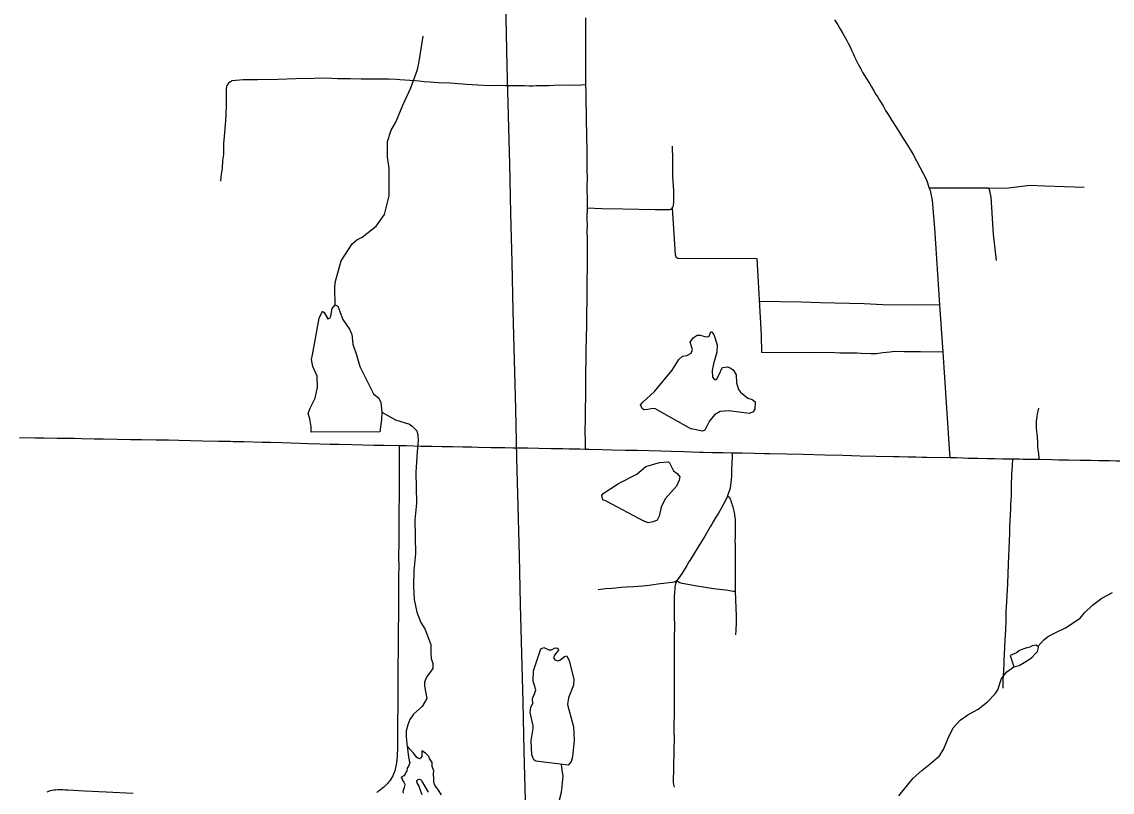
# Model space of a CAD drawing. Extents: x -19 to 366, y -4 to 359.
# Drawn here: x 141.603 to 143.105, y 188.535 to 189.596 of the extents above; entities that cross this region are included whole.
import ezdxf

# ---------------------------------------------------------------- set-up
doc = ezdxf.new("R2010")
doc.units = 0
for name, color, linetype in [('Level 31', 7, 'Continuous'), ('Level 32', 7, 'Continuous'), ('Level 35', 7, 'Continuous'), ('Level 60', 7, 'Continuous')]:
    doc.layers.add(name, color=color, linetype=linetype)

msp = doc.modelspace()

# ---------------------------------------------------------------- linework, layer by layer
at = {"layer": 'Level 31'}
for points in [[(142.3796, 189.6012), (142.3796, 189.5955), (142.3796, 189.5885), (142.3794, 189.5835), (142.3794, 189.5788), (142.3794, 189.5744), (142.3794, 189.5713), (142.3793, 189.5657), (142.3794, 189.5625), (142.3795, 189.5563), (142.3794, 189.5491), (142.3794, 189.544), (142.3793, 189.5386), (142.3795, 189.5321), (142.3795, 189.5286), (142.3796, 189.5236), (142.3794, 189.519), (142.3794, 189.5133), (142.3795, 189.509)], [(142.7224, 189.5981), (142.7269, 189.5915), (142.7307, 189.5851), (142.7338, 189.5797), (142.7392, 189.5699), (142.7417, 189.5651), (142.7438, 189.5609), (142.7458, 189.5565), (142.7479, 189.552), (142.7499, 189.5475), (142.7521, 189.5429), (142.755, 189.5372), (142.7585, 189.5308), (142.7616, 189.5255), (142.7652, 189.5194), (142.7709, 189.51), (142.7733, 189.5062), (142.7765, 189.5006), (142.7795, 189.4957), (142.7819, 189.4916), (142.7845, 189.4875), (142.7892, 189.4798), (142.7928, 189.4736), (142.7974, 189.4665), (142.8014, 189.4599), (142.8103, 189.4456), (142.8146, 189.4388), (142.8177, 189.4334), (142.8227, 189.4258)], [(142.1237, 189.5157), (142.1193, 189.516), (142.1082, 189.5166), (142.0885, 189.5164), (142.0707, 189.5167), (142.0558, 189.5172), (142.0381, 189.5171), (142.0223, 189.518), (142.0056, 189.5177), (141.9805, 189.517), (141.9556, 189.5163), (141.9279, 189.5157), (141.908, 189.5159), (141.8931, 189.5143)], [(142.3795, 189.509), (142.3736, 189.5082), (142.3702, 189.5081), (142.364, 189.5082), (142.3579, 189.5081), (142.3489, 189.5082), (142.3357, 189.5079), (142.3289, 189.5076), (142.3235, 189.5075), (142.3164, 189.5074), (142.3114, 189.5072), (142.3074, 189.5071), (142.3049, 189.5071), (142.3019, 189.5071), (142.2955, 189.5073), (142.2879, 189.5073), (142.2837, 189.5073), (142.2811, 189.5073), (142.2771, 189.5074), (142.269, 189.5076), (142.2582, 189.5077), (142.2495, 189.5076), (142.2392, 189.5078), (142.2157, 189.5092), (142.1929, 189.5109), (142.1764, 189.5116), (142.1657, 189.5125), (142.1573, 189.513), (142.1503, 189.5137), (142.1443, 189.5141), (142.1237, 189.5157)], [(142.3795, 189.509), (142.3795, 189.5067), (142.38, 189.5008), (142.3799, 189.493), (142.3799, 189.4866), (142.3801, 189.4802), (142.3802, 189.4751), (142.3805, 189.4702), (142.3805, 189.4612), (142.3806, 189.454), (142.3807, 189.4462), (142.3808, 189.4389), (142.381, 189.431), (142.3813, 189.4251), (142.3813, 189.4199), (142.3813, 189.4153), (142.3813, 189.4046), (142.3814, 189.3969), (142.3814, 189.3896), (142.3816, 189.3825), (142.3817, 189.3786), (142.3812, 189.3702), (142.3814, 189.3614), (142.3817, 189.355), (142.3818, 189.3482), (142.3817, 189.3397)], [(142.8227, 189.4258), (142.8306, 189.4127), (142.8489, 189.3781), (142.8529, 189.3664)], [(142.9454, 189.2669), (142.9412, 189.3033), (142.9381, 189.3543), (142.9374, 189.3581), (142.9356, 189.3653), (142.9334, 189.3664), (142.9307, 189.3665), (142.8529, 189.3664)], [(142.8529, 189.3664), (142.8539, 189.3635), (142.8568, 189.3495), (142.8599, 189.3115), (142.8671, 189.206)], [(142.3817, 189.3397), (142.3817, 189.3354), (142.3815, 189.3294), (142.3815, 189.323), (142.3816, 189.3158), (142.3815, 189.3071), (142.3817, 189.2973), (142.3819, 189.2893), (142.3819, 189.2802), (142.3818, 189.269), (142.3818, 189.2602), (142.3816, 189.2526), (142.3815, 189.2432), (142.3815, 189.2403), (142.3814, 189.2312), (142.3815, 189.2211), (142.3814, 189.2133), (142.3814, 189.2077), (142.381, 189.198), (142.3807, 189.1788), (142.3802, 189.1599), (142.3801, 189.1429), (142.3801, 189.1319), (142.3796, 189.1106), (142.3795, 189.0963), (142.3794, 189.0823), (142.379, 189.0595), (142.379, 189.0494), (142.3786, 189.0309), (142.3788, 189.0185), (142.379, 189.0105), (142.3791, 189.0069)], [(142.8671, 189.206), (142.8367, 189.2056), (142.7889, 189.2061), (142.7633, 189.2074), (142.7025, 189.2085), (142.6769, 189.2094), (142.6188, 189.2105)], [(142.8671, 189.206), (142.8715, 189.1406)], [(142.8715, 189.1406), (142.8406, 189.1413), (142.8184, 189.1412), (142.8044, 189.1419), (142.7991, 189.1408), (142.7888, 189.1397), (142.7802, 189.1385), (142.7726, 189.1383), (142.7592, 189.1388), (142.7537, 189.1392), (142.7298, 189.1393), (142.7162, 189.1402), (142.6942, 189.1399), (142.622, 189.1405)], [(142.8715, 189.1406), (142.8762, 189.0712), (142.88, 189.0149), (142.8813, 188.9953)], [(142.1229, 189.0117), (142.102, 189.0121), (142.0879, 189.0125), (142.0727, 189.0128), (142.058, 189.0132), (142.0401, 189.0136), (142.0277, 189.0138), (142.0137, 189.0143), (141.9971, 189.0146), (141.986, 189.015), (141.9738, 189.0155), (141.9614, 189.0159), (141.9458, 189.0163), (141.934, 189.0165), (141.9089, 189.0173), (141.9051, 189.0174), (141.9028, 189.0174), (141.8984, 189.0174), (141.8945, 189.0175), (141.8907, 189.0177), (141.8742, 189.018), (141.8522, 189.0184), (141.8357, 189.0188), (141.8195, 189.0191), (141.8053, 189.0195), (141.7884, 189.0196), (141.7682, 189.02), (141.7529, 189.0201), (141.7343, 189.0204), (141.7152, 189.0209), (141.7027, 189.0212), (141.6853, 189.0215), (141.6751, 189.0217), (141.652, 189.022), (141.634, 189.0224), (141.6214, 189.0225), (141.6, 189.0229)], [(142.1229, 189.0117), (142.1228, 188.9984), (142.1228, 188.981), (142.1228, 188.9589), (142.1228, 188.9446), (142.1226, 188.9204), (142.1225, 188.9046), (142.1223, 188.8833), (142.1222, 188.8794), (142.1221, 188.8589), (142.1222, 188.8459), (142.122, 188.8329), (142.122, 188.8231), (142.1218, 188.8055), (142.1218, 188.7826), (142.1215, 188.7549), (142.1213, 188.7306), (142.1212, 188.7088), (142.1211, 188.6871), (142.1209, 188.6683), (142.121, 188.6553)], [(142.3791, 189.0069), (142.3718, 189.0071), (142.357, 189.0074), (142.3483, 189.0076), (142.3322, 189.0079), (142.3153, 189.0082), (142.3, 189.0085), (142.2886, 189.0086), (142.2796, 189.0087), (142.2686, 189.0089), (142.2497, 189.0093), (142.2315, 189.0096), (142.2226, 189.0098), (142.2105, 189.01), (142.1964, 189.0104), (142.1822, 189.0105), (142.1677, 189.0108), (142.1532, 189.0109), (142.1323, 189.0116), (142.1229, 189.0117)], [(142.5812, 189.0018), (142.569, 189.002), (142.5541, 189.0024), (142.542, 189.0027), (142.5365, 189.0028), (142.5256, 189.0032), (142.5148, 189.0036), (142.4972, 189.0041), (142.4834, 189.0045), (142.4506, 189.0052), (142.4346, 189.0055), (142.4158, 189.0059), (142.4022, 189.0063), (142.3847, 189.0067), (142.3791, 189.0069)], [(142.5812, 189.0018), (142.5815, 188.9995), (142.5813, 188.9948), (142.5812, 188.9896), (142.5805, 188.9771), (142.5804, 188.9698), (142.5802, 188.9656), (142.5795, 188.9613), (142.5785, 188.9537), (142.5752, 188.9432)], [(142.8813, 188.9953), (142.8495, 188.9957), (142.8432, 188.9959), (142.8345, 188.9961), (142.8244, 188.9963), (142.8113, 188.9965), (142.8037, 188.9968), (142.7798, 188.9973), (142.7576, 188.9977), (142.734, 188.9983), (142.7092, 188.9991), (142.6791, 188.9997), (142.6568, 189.0004), (142.6327, 189.001), (142.6261, 189.001), (142.6117, 189.0012), (142.595, 189.0016), (142.5812, 189.0018)], [(142.968, 188.9933), (142.9634, 188.9934), (142.9544, 188.9937), (142.9432, 188.9939), (142.9324, 188.9941), (142.9197, 188.9944), (142.9071, 188.9946), (142.8991, 188.9948), (142.8904, 188.9951), (142.8813, 188.9953)], [(142.9546, 188.678), (142.9545, 188.6821), (142.9547, 188.6896), (142.9554, 188.702), (142.9559, 188.7126), (142.9562, 188.7181), (142.9565, 188.7242), (142.957, 188.7355), (142.9574, 188.7445), (142.9581, 188.7584), (142.9586, 188.7717), (142.959, 188.7837), (142.9597, 188.7972), (142.9609, 188.8223), (142.9621, 188.8489), (142.9634, 188.881), (142.9637, 188.8915), (142.964, 188.9011), (142.9642, 188.9091), (142.965, 188.925), (142.9654, 188.9319), (142.9655, 188.9364), (142.9659, 188.943), (142.9661, 188.949), (142.9663, 188.9558), (142.9663, 188.9619), (142.9665, 188.9672), (142.9666, 188.9719), (142.9674, 188.985), (142.968, 188.9933)], [(143.0044, 188.9928), (142.99, 188.9931), (142.9819, 188.9932), (142.9772, 188.9933), (142.968, 188.9933)], [(143.1584, 188.99), (143.1493, 188.9902), (143.1301, 188.9905), (143.1107, 188.9908), (143.1013, 188.991), (143.0865, 188.9913), (143.0759, 188.9915), (143.0666, 188.9915), (143.06, 188.9917), (143.0446, 188.9921), (143.0379, 188.9922), (143.0312, 188.9922), (143.0218, 188.9924), (143.0044, 188.9928)], [(142.5752, 188.9432), (142.5735, 188.9391), (142.5705, 188.9332), (142.5667, 188.9265), (142.5627, 188.9193), (142.5591, 188.9136), (142.5558, 188.908), (142.5533, 188.904), (142.5513, 188.9003), (142.5475, 188.8938), (142.5437, 188.8874), (142.5392, 188.8801), (142.5331, 188.8705), (142.5284, 188.862), (142.5241, 188.8552), (142.522, 188.8521), (142.5189, 188.8473), (142.5124, 188.8366), (142.5072, 188.8289), (142.5048, 188.8259)], [(142.5752, 188.9432), (142.5778, 188.9406), (142.5786, 188.9386), (142.5794, 188.9365), (142.58, 188.9344), (142.5809, 188.9319), (142.5816, 188.93), (142.5822, 188.928), (142.5828, 188.926), (142.5833, 188.9239), (142.5838, 188.9219), (142.5842, 188.9198), (142.5845, 188.9178), (142.5848, 188.9157), (142.5851, 188.9134), (142.5854, 188.9107), (142.5856, 188.908), (142.5857, 188.9053), (142.5858, 188.9026), (142.5856, 188.8959), (142.5857, 188.8925), (142.5856, 188.8865), (142.5853, 188.8802), (142.5854, 188.8765), (142.5855, 188.8719), (142.5854, 188.8584), (142.5856, 188.844), (142.5857, 188.8311), (142.5858, 188.8184), (142.5857, 188.8115)], [(142.5048, 188.8259), (142.5015, 188.8242), (142.4995, 188.8239), (142.4904, 188.8227), (142.4793, 188.8212), (142.4671, 188.8197), (142.4582, 188.8187), (142.4462, 188.8179), (142.4356, 188.8172), (142.4287, 188.8166), (142.4214, 188.8158), (142.4156, 188.8153), (142.4072, 188.815), (142.3967, 188.8138)], [(142.5048, 188.8259), (142.5029, 188.8199), (142.5026, 188.8171), (142.5023, 188.8142), (142.502, 188.8113), (142.5019, 188.8084), (142.5018, 188.8055), (142.5018, 188.8026), (142.5018, 188.8002), (142.5017, 188.7897), (142.5017, 188.7786), (142.5019, 188.7628), (142.5016, 188.7486), (142.5017, 188.7349), (142.5018, 188.7181), (142.5017, 188.7035), (142.5018, 188.6919), (142.5017, 188.6735), (142.5017, 188.6596), (142.5014, 188.6496), (142.5015, 188.641), (142.5013, 188.629), (142.5013, 188.6184), (142.5014, 188.609), (142.501, 188.5943), (142.5009, 188.5856), (142.5006, 188.5759), (142.5005, 188.5646), (142.5004, 188.5532), (142.5003, 188.5507), (142.5004, 188.5482), (142.5008, 188.5457), (142.5018, 188.5419)], [(142.5857, 188.8115), (142.5834, 188.8114), (142.5726, 188.8129), (142.5592, 188.8144), (142.5442, 188.8168), (142.5327, 188.8187), (142.5256, 188.8198), (142.5125, 188.8225), (142.5095, 188.8232), (142.507, 188.8245), (142.5048, 188.8259)], [(142.5857, 188.8115), (142.5861, 188.8009), (142.5867, 188.7882), (142.5869, 188.7785), (142.5869, 188.7688), (142.5867, 188.7581), (142.5861, 188.7517)], [(142.121, 188.6553), (142.121, 188.6496), (142.1207, 188.6344), (142.1205, 188.6146), (142.1204, 188.5968), (142.1202, 188.5841), (142.1191, 188.5752), (142.117, 188.5646), (142.1161, 188.5621), (142.1151, 188.5598), (142.114, 188.5574), (142.1128, 188.5552), (142.1114, 188.553), (142.11, 188.5508), (142.1084, 188.5488), (142.1067, 188.5468), (142.105, 188.545), (142.1031, 188.5432), (142.1011, 188.5415), (142.0991, 188.54), (142.097, 188.5384), (142.0954, 188.5371), (142.0937, 188.5358), (142.092, 188.5346)], [(141.7567, 188.5334), (141.7196, 188.5351), (141.6896, 188.5365), (141.6666, 188.5379), (141.6633, 188.538), (141.6598, 188.5381), (141.6565, 188.5381), (141.653, 188.5381), (141.6497, 188.538), (141.6472, 188.5379), (141.6447, 188.5375), (141.6423, 188.5368), (141.6399, 188.536), (141.6377, 188.5349)]]:
    msp.add_lwpolyline(points, dxfattribs=at)
at = {"layer": 'Level 32'}
for points in [[(141.8931, 189.5143), (141.8913, 189.5136), (141.8896, 189.5125), (141.888, 189.5112), (141.8867, 189.5095), (141.8857, 189.5078), (141.8851, 189.5059), (141.8848, 189.5039), (141.8848, 189.4873), (141.8848, 189.4801), (141.8843, 189.4689), (141.8836, 189.4591), (141.883, 189.4485), (141.8819, 189.4373), (141.8811, 189.4284), (141.881, 189.4187), (141.8808, 189.4127), (141.8798, 189.4047), (141.8793, 189.3934), (141.8775, 189.3826), (141.8769, 189.376)], [(142.4987, 189.3388), (142.4999, 189.3404), (142.5006, 189.3423), (142.5011, 189.3482), (142.501, 189.363), (142.4997, 189.383), (142.4996, 189.3963), (142.4997, 189.4067), (142.4994, 189.4243)], [(142.9334, 189.3664), (142.9621, 189.3669), (142.9916, 189.3708), (143.0122, 189.3697), (143.0661, 189.368)], [(142.3817, 189.3397), (142.402, 189.3387), (142.4309, 189.3381), (142.4755, 189.3373), (142.4951, 189.3371), (142.497, 189.3377), (142.4987, 189.3388)], [(142.4987, 189.3388), (142.5029, 189.2754), (142.5039, 189.272), (142.5064, 189.27), (142.6155, 189.2695), (142.6215, 189.1642), (142.622, 189.1405)], [(143.0034, 189.0637), (143.0023, 189.0596), (143.0014, 189.056), (143.0009, 189.0521), (143.0005, 189.0491), (143.0002, 189.0458), (143.0001, 189.0439), (142.9999, 189.04), (143, 189.0362), (143.0005, 189.032), (143.0013, 189.0246), (143.0015, 189.0221), (143.0018, 189.0185), (143.0021, 189.011), (143.0024, 189.007), (143.0027, 189.0043), (143.0038, 188.9958), (143.0044, 188.9928)]]:
    msp.add_lwpolyline(points, dxfattribs=at)
at = {"layer": 'Level 35'}
for points in [[(142.0348, 189.2059), (142.0341, 189.2287), (142.0348, 189.2366), (142.0428, 189.2666), (142.0583, 189.2898), (142.0647, 189.2955), (142.0719, 189.2993), (142.0912, 189.3141), (142.1025, 189.3304), (142.1089, 189.3562), (142.1093, 189.3934), (142.107, 189.4093), (142.107, 189.4306), (142.1119, 189.4462), (142.1184, 189.4572), (142.1278, 189.4807), (142.1388, 189.5046), (142.1479, 189.5301), (142.1505, 189.5407), (142.1558, 189.576)], [(142.0016, 189.0305), (142.0016, 189.0381), (141.9997, 189.0491), (141.9974, 189.0563), (142.0001, 189.0639), (142.0073, 189.0776), (142.0103, 189.0924), (142.0099, 189.1076), (142.0042, 189.1209), (142.002, 189.1307), (142.0035, 189.1372), (142.0126, 189.1877), (142.0175, 189.1972), (142.0197, 189.1953), (142.0246, 189.1865), (142.0273, 189.1877), (142.0288, 189.1903), (142.0307, 189.2009), (142.0348, 189.2059), (142.0382, 189.204), (142.0454, 189.1858), (142.0545, 189.1725), (142.0575, 189.1649), (142.059, 189.1516), (142.0643, 189.1372), (142.0685, 189.1212), (142.0874, 189.0833), (142.0949, 189.0776), (142.0976, 189.0715), (142.0991, 189.0582), (142.0987, 189.0483), (142.0961, 189.0309)], [(142.4757, 189.0626), (142.4723, 189.0631), (142.4655, 189.062), (142.4596, 189.0612), (142.4573, 189.0631), (142.4552, 189.0682), (142.4584, 189.072), (142.4745, 189.0867), (142.4988, 189.1162), (142.508, 189.1309), (142.513, 189.1353), (142.5188, 189.1362), (142.5251, 189.1395), (142.527, 189.1446), (142.5237, 189.1545), (142.5277, 189.1604), (142.5333, 189.164), (142.5375, 189.1644), (142.5438, 189.1625), (142.5479, 189.1618), (142.5498, 189.1629), (142.5519, 189.1688), (142.5532, 189.1688), (142.5561, 189.1649), (142.5607, 189.1508), (142.5602, 189.1406), (142.5557, 189.1246), (142.5538, 189.1157), (142.5544, 189.1062), (142.5569, 189.103), (142.56, 189.1032), (142.5656, 189.1135), (142.5658, 189.1157), (142.568, 189.1195), (142.5751, 189.1205), (142.5789, 189.1192), (142.5827, 189.1166), (142.5869, 189.1096), (142.5875, 189.0984), (142.5902, 189.0894), (142.5929, 189.0855), (142.6031, 189.0775), (142.6088, 189.0757), (142.6132, 189.0725), (142.6127, 189.0622), (142.6102, 189.0586), (142.6051, 189.0563), (142.5768, 189.0602)], [(142.0991, 189.0582), (142.1176, 189.0476), (142.1373, 189.0415), (142.141, 189.0388), (142.1471, 189.0324), (142.1486, 189.0267), (142.149, 189.0191), (142.1475, 189.0035), (142.146, 188.9754), (142.1467, 188.9329), (142.1444, 188.9101), (142.1452, 188.8631), (142.1429, 188.8403), (142.1426, 188.8186), (142.1437, 188.8004), (142.1471, 188.783), (142.1528, 188.7685), (142.158, 188.7598), (142.1667, 188.7385), (142.1664, 188.7275), (142.1671, 188.7192), (142.1694, 188.7123), (142.1694, 188.7055), (142.1607, 188.6934), (142.1577, 188.6865), (142.1577, 188.6808), (142.1611, 188.6641), (142.1546, 188.6531), (142.1425, 188.6425), (142.1376, 188.6353), (142.1346, 188.6277), (142.1327, 188.6197), (142.1323, 188.6114), (142.1339, 188.5973)], [(142.4757, 189.0626), (142.525, 189.0354)], [(142.5768, 189.0602), (142.5647, 189.059), (142.5569, 189.0544), (142.5496, 189.0454), (142.5436, 189.0336), (142.5405, 189.0319), (142.525, 189.0354)], [(142.0961, 189.0309), (142.0016, 189.0305)], [(142.4083, 188.9355), (142.4034, 188.9377), (142.402, 188.9434), (142.4037, 188.9461), (142.4249, 188.96), (142.4501, 188.9729), (142.4626, 188.9833), (142.4813, 188.9889), (142.4937, 188.9897), (142.4952, 188.9882), (142.5007, 188.9776), (142.5057, 188.9737), (142.5093, 188.9691), (142.5086, 188.9646), (142.5046, 188.9562), (142.4893, 188.9388), (142.4837, 188.9274), (142.4809, 188.9151), (142.4781, 188.9094), (142.4728, 188.9071), (142.4658, 188.9059), (142.4604, 188.9082)], [(142.4083, 188.9355), (142.4604, 188.9082)], [(143.0023, 188.7357), (143.0106, 188.7447), (143.0171, 188.7497), (143.0271, 188.7548), (143.0403, 188.7614), (143.0606, 188.7745), (143.0668, 188.7818), (143.0778, 188.7926), (143.0907, 188.8022), (143.1051, 188.8099)], [(142.311, 188.5776), (142.3084, 188.5796), (142.3057, 188.5866), (142.3048, 188.6062), (142.3076, 188.6225), (142.3074, 188.6263), (142.3035, 188.6445), (142.3042, 188.6519), (142.3069, 188.6569), (142.3065, 188.6639), (142.3093, 188.6702), (142.3112, 188.6757), (142.3075, 188.6877), (142.3078, 188.7023), (142.3179, 188.7325), (142.3219, 188.734), (142.3291, 188.7308), (142.3326, 188.7312), (142.3377, 188.7339), (142.3413, 188.7334), (142.3424, 188.7305), (142.337, 188.7237), (142.3353, 188.72), (142.3372, 188.7174), (142.3413, 188.7157), (142.344, 188.7169), (142.3506, 188.7218), (142.3537, 188.7226), (142.3569, 188.716), (142.3633, 188.6904), (142.3631, 188.6824), (142.3562, 188.6649), (142.3549, 188.6556), (142.3628, 188.6249), (142.364, 188.6064), (142.3618, 188.5835), (142.3598, 188.5772), (142.3556, 188.5724)], [(142.9693, 188.7077), (142.9767, 188.7095), (142.9815, 188.7122), (142.9867, 188.7153), (142.994, 188.7205), (142.9992, 188.7259), (143.0019, 188.7285), (143.0032, 188.734), (143.003, 188.7352), (143, 188.7375), (142.9945, 188.7367), (142.9912, 188.7346), (142.9874, 188.7338), (142.9819, 188.732), (142.9771, 188.73), (142.9731, 188.7268), (142.9645, 188.7232)], [(142.9645, 188.7232), (142.9693, 188.7077)], [(142.8112, 188.5299), (142.8305, 188.5544), (142.8426, 188.565), (142.8541, 188.5739), (142.8672, 188.5849), (142.8725, 188.5937), (142.8789, 188.6095), (142.8858, 188.6236), (142.8953, 188.6341), (142.906, 188.6417), (142.92, 188.6492), (142.9331, 188.6596), (142.9436, 188.6702), (142.9471, 188.676), (142.9523, 188.6913), (142.9597, 188.7009), (142.9693, 188.7077)], [(142.1814, 188.5314), (142.1771, 188.5378), (142.1742, 188.5413), (142.1721, 188.5449), (142.1708, 188.5483), (142.1705, 188.553), (142.1702, 188.5606), (142.1708, 188.5646), (142.1681, 188.5702), (142.1681, 188.5757), (142.1646, 188.5815), (142.1636, 188.5841), (142.1593, 188.5888), (142.1543, 188.5919), (142.1541, 188.5843), (142.1525, 188.5824), (142.1514, 188.581), (142.1503, 188.5812), (142.1484, 188.5817), (142.1468, 188.5832), (142.1429, 188.5884), (142.1337, 188.5983), (142.1352, 188.5871), (142.1367, 188.5784), (142.1375, 188.5758), (142.1368, 188.5733), (142.1363, 188.5716), (142.1339, 188.5679), (142.1333, 188.5645), (142.1322, 188.562), (142.1313, 188.5599), (142.1293, 188.5576), (142.125, 188.5554), (142.1269, 188.5543), (142.1269, 188.5518), (142.1291, 188.5487), (142.1303, 188.547), (142.1309, 188.5451), (142.1298, 188.5413), (142.1288, 188.5386), (142.1277, 188.5361), (142.1283, 188.5338)], [(142.3556, 188.5724), (142.311, 188.5776)], [(142.3438, 188.5245), (142.3464, 188.5351), (142.3472, 188.5422), (142.348, 188.5479), (142.3485, 188.5574), (142.3477, 188.5623), (142.3466, 188.5735)], [(142.1546, 188.5314), (142.152, 188.5387), (142.1504, 188.5431), (142.149, 188.5455), (142.1476, 188.5479), (142.1472, 188.55), (142.1481, 188.5515), (142.1492, 188.5525), (142.1507, 188.5529), (142.1522, 188.5524), (142.1534, 188.5515), (142.1552, 188.5485), (142.1626, 188.535)]]:
    msp.add_lwpolyline(points, dxfattribs=at)
at = {"layer": 'Level 60'}
for points in [[(146.7783, 1.697), (146.5788, 10.3131), (146.3785, 18.9294), (146.1776, 27.5458), (145.9759, 36.1624), (145.7736, 44.7791), (145.5705, 53.396), (145.3668, 62.013), (145.1624, 70.6301), (144.9572, 79.2474), (144.7514, 87.8648), (144.5449, 96.4823), (144.3377, 105.1), (144.1299, 113.7179), (143.9213, 122.3359), (143.712, 130.954), (143.5021, 139.5723), (143.2915, 148.1907), (143.0802, 156.8092), (142.8682, 165.4279), (142.6555, 174.0468), (142.4422, 182.6658), (142.2282, 191.2849), (142.0135, 199.9042), (141.7981, 208.5236), (141.582, 217.1432), (141.3653, 225.7629), (141.1479, 234.3828), (140.9298, 243.0028), (140.711, 251.623), (140.4916, 260.2433), (140.2715, 268.8638), (140.0508, 277.4844), (139.8293, 286.1051), (139.6072, 294.726), (139.3845, 303.3471), (139.161, 311.9683), (138.937, 320.5896), (138.7122, 329.2111), (138.4868, 337.8328), (138.2607, 346.4546)], [(0, 189.5162), (7.1121, 189.5206), (14.2243, 189.5339), (21.3364, 189.556), (28.4484, 189.5869), (35.5605, 189.6267), (42.6725, 189.6754), (49.7844, 189.7329), (56.8962, 189.7992), (64.0079, 189.8744), (71.1196, 189.9584), (78.2311, 190.0512), (85.3425, 190.1529), (92.4538, 190.2635), (99.5649, 190.3829), (106.6759, 190.5111), (113.7867, 190.6482), (120.8974, 190.7941), (128.0078, 190.9489), (135.1181, 191.1125), (142.2282, 191.2849), (149.338, 191.4662), (156.4476, 191.6563), (163.5569, 191.8553), (170.666, 192.0631), (177.7749, 192.2798), (184.8835, 192.5053), (191.9917, 192.7396), (199.0997, 192.9828), (206.2074, 193.2348), (213.3147, 193.4956), (220.4218, 193.7653), (227.5285, 194.0438), (234.6348, 194.3312), (241.7408, 194.6274), (248.8464, 194.9324), (255.9516, 195.2463), (263.0564, 195.569), (270.1608, 195.9005), (277.2648, 196.2409), (284.3683, 196.5901), (291.4715, 196.9481), (298.5741, 197.315), (305.6763, 197.6907), (312.7781, 198.0753), (319.8793, 198.4686), (326.9801, 198.8708), (334.0804, 199.2818), (341.1801, 199.7017)], [(0, 180.8999), (7.1228, 180.9044), (14.2457, 180.9176), (21.3685, 180.9397), (28.4912, 180.9706), (35.614, 181.0103), (42.7366, 181.0589), (49.8592, 181.1163), (56.9818, 181.1825), (64.1042, 181.2575), (71.2266, 181.3414), (78.3488, 181.4341), (85.4709, 181.5357), (92.5929, 181.646), (99.7147, 181.7652), (106.8364, 181.8933), (113.9579, 182.0301), (121.0793, 182.1758), (128.2005, 182.3303), (135.3214, 182.4936), (142.4422, 182.6658), (149.5627, 182.8468), (156.683, 183.0366), (163.8031, 183.2352), (170.9229, 183.4427), (178.0425, 183.659), (185.1617, 183.8841), (192.2807, 184.1181), (199.3994, 184.3608), (206.5178, 184.6124), (213.6359, 184.8728), (220.7537, 185.1421), (227.8711, 185.4201), (234.9881, 185.707), (242.1048, 186.0027), (249.2212, 186.3073), (256.3371, 186.6206), (263.4526, 186.9428), (270.5678, 187.2738), (277.6825, 187.6136), (284.7968, 187.9622), (291.9107, 188.3197), (299.0241, 188.6859), (306.1371, 189.061), (313.2495, 189.4449), (320.3615, 189.8377), (327.4731, 190.2392), (334.5841, 190.6495), (341.6946, 191.0687)]]:
    msp.add_spline(points, degree=3, dxfattribs=at)

doc.saveas('drawing.dxf')
